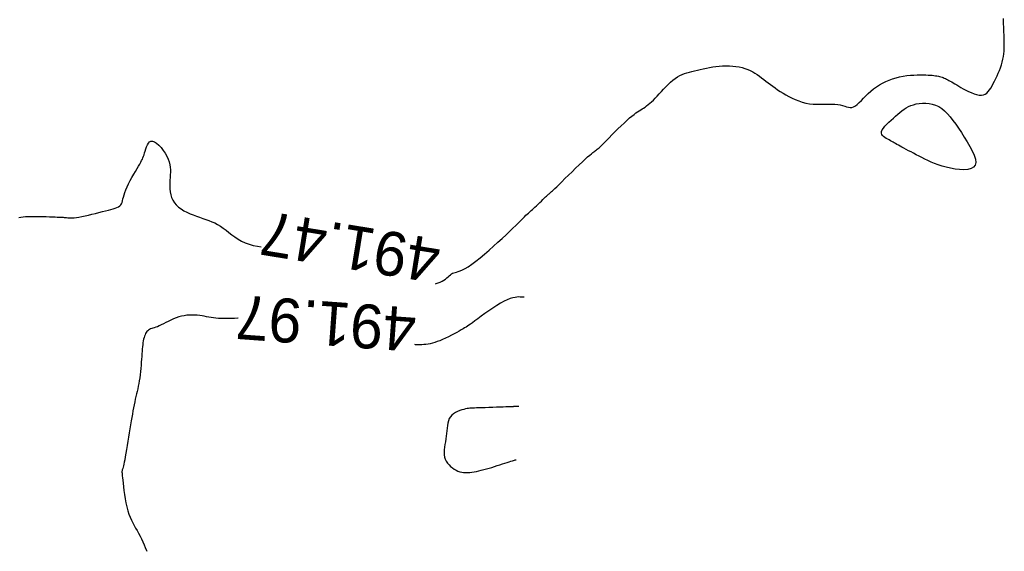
# Model space of a CAD drawing. Header units: millimetres. Extents: x 32690613 to 32693367, y 5343692 to 5344708.
# Tile 613 of 656: x 32692705 to 32692727, y 5344512 to 5344524. Entities that reach past the tile are written whole.
import ezdxf
from ezdxf.enums import TextEntityAlignment as Align

# ---------------------------------------------------------------- set-up
doc = ezdxf.new("R2010")
doc.units = ezdxf.units.MM
doc.header["$LTSCALE"] = 20
for name, color, linetype in [('02-DGM_HL_491.50', 72, 'Continuous'), ('02-DGM_HL_492.00', 82, 'Continuous'), ('02-DGM_HL_492.50', 92, 'Continuous')]:
    doc.layers.add(name, color=color, linetype=linetype)

msp = doc.modelspace()

# ---------------------------------------------------------------- linework, layer by layer
at = {"layer": '02-DGM_HL_491.50', "elevation": 491.5, "flags": 128}
for points in [[(32692714.453, 5344517.612), (32692714.465, 5344517.615), (32692714.514, 5344517.632), (32692714.562, 5344517.65), (32692714.605, 5344517.671), (32692714.644, 5344517.694), (32692714.678, 5344517.719), (32692714.71, 5344517.745), (32692714.738, 5344517.77), (32692714.765, 5344517.794), (32692714.79, 5344517.816), (32692714.816, 5344517.835), (32692714.841, 5344517.85), (32692714.869, 5344517.86), (32692714.898, 5344517.869), (32692714.932, 5344517.877), (32692714.97, 5344517.887), (32692715.015, 5344517.902), (32692715.067, 5344517.925), (32692715.128, 5344517.956), (32692715.199, 5344517.999), (32692715.28, 5344518.056), (32692715.371, 5344518.124), (32692715.467, 5344518.202), (32692715.569, 5344518.286), (32692715.672, 5344518.375), (32692715.774, 5344518.465), (32692715.874, 5344518.556), (32692715.969, 5344518.643), (32692716.057, 5344518.726), (32692716.137, 5344518.803), (32692716.211, 5344518.874), (32692716.277, 5344518.94), (32692716.337, 5344518.999), (32692716.39, 5344519.052), (32692716.437, 5344519.098), (32692716.477, 5344519.137), (32692716.51, 5344519.17), (32692716.539, 5344519.197), (32692716.565, 5344519.22), (32692716.588, 5344519.241), (32692716.61, 5344519.26), (32692716.632, 5344519.28), (32692716.656, 5344519.301), (32692716.683, 5344519.326), (32692716.715, 5344519.355), (32692716.749, 5344519.387), (32692716.786, 5344519.422), (32692716.823, 5344519.458), (32692716.86, 5344519.493), (32692716.895, 5344519.527), (32692716.927, 5344519.558), (32692716.956, 5344519.586), (32692716.979, 5344519.608), (32692716.998, 5344519.626), (32692717.013, 5344519.64), (32692717.026, 5344519.651), (32692717.036, 5344519.66), (32692717.044, 5344519.668), (32692717.052, 5344519.674), (32692717.06, 5344519.68), (32692717.068, 5344519.687), (32692717.079, 5344519.696), (32692717.093, 5344519.708), (32692717.112, 5344519.725), (32692717.137, 5344519.749), (32692717.169, 5344519.78), (32692717.211, 5344519.82), (32692717.263, 5344519.87), (32692717.326, 5344519.932), (32692717.398, 5344520.003), (32692717.476, 5344520.08), (32692717.558, 5344520.16), (32692717.639, 5344520.239), (32692717.719, 5344520.316), (32692717.793, 5344520.387), (32692717.859, 5344520.448), (32692717.914, 5344520.499), (32692717.96, 5344520.539), (32692717.998, 5344520.571), (32692718.029, 5344520.595), (32692718.055, 5344520.614), (32692718.077, 5344520.63), (32692718.096, 5344520.643), (32692718.114, 5344520.656), (32692718.132, 5344520.67), (32692718.152, 5344520.686), (32692718.173, 5344520.705), (32692718.198, 5344520.728), (32692718.227, 5344520.756), (32692718.261, 5344520.79), (32692718.302, 5344520.831), (32692718.35, 5344520.879), (32692718.405, 5344520.935), (32692718.467, 5344520.998), (32692718.534, 5344521.065), (32692718.603, 5344521.134), (32692718.673, 5344521.202), (32692718.741, 5344521.268), (32692718.807, 5344521.329), (32692718.867, 5344521.383), (32692718.921, 5344521.428), (32692718.969, 5344521.466), (32692719.012, 5344521.497), (32692719.051, 5344521.523), (32692719.087, 5344521.546), (32692719.121, 5344521.567), (32692719.154, 5344521.588), (32692719.187, 5344521.609), (32692719.221, 5344521.632), (32692719.256, 5344521.658), (32692719.292, 5344521.687), (32692719.329, 5344521.718), (32692719.368, 5344521.753), (32692719.409, 5344521.792), (32692719.451, 5344521.834), (32692719.496, 5344521.88), (32692719.543, 5344521.93), (32692719.591, 5344521.983), (32692719.641, 5344522.037), (32692719.693, 5344522.091), (32692719.745, 5344522.144), (32692719.798, 5344522.195), (32692719.851, 5344522.242), (32692719.904, 5344522.283), (32692719.957, 5344522.319), (32692720.01, 5344522.349), (32692720.063, 5344522.374), (32692720.117, 5344522.395), (32692720.172, 5344522.413), (32692720.229, 5344522.429), (32692720.287, 5344522.444), (32692720.348, 5344522.459), (32692720.411, 5344522.474), (32692720.477, 5344522.49), (32692720.545, 5344522.505), (32692720.614, 5344522.519), (32692720.686, 5344522.533), (32692720.759, 5344522.545), (32692720.833, 5344522.555), (32692720.909, 5344522.562), (32692720.985, 5344522.567), (32692721.062, 5344522.569), (32692721.138, 5344522.568), (32692721.214, 5344522.564), (32692721.288, 5344522.556), (32692721.359, 5344522.545), (32692721.428, 5344522.53), (32692721.493, 5344522.512), (32692721.555, 5344522.489), (32692721.613, 5344522.463), (32692721.668, 5344522.435), (32692721.72, 5344522.403), (32692721.771, 5344522.369), (32692721.821, 5344522.334), (32692721.87, 5344522.297), (32692721.919, 5344522.26), (32692721.968, 5344522.222), (32692722.019, 5344522.183), (32692722.071, 5344522.144), (32692722.124, 5344522.105), (32692722.179, 5344522.066), (32692722.236, 5344522.027), (32692722.296, 5344521.988), (32692722.359, 5344521.948), (32692722.424, 5344521.909), (32692722.493, 5344521.871), (32692722.564, 5344521.835), (32692722.638, 5344521.801), (32692722.715, 5344521.771), (32692722.795, 5344521.745), (32692722.876, 5344521.723), (32692722.96, 5344521.708), (32692723.046, 5344521.699), (32692723.132, 5344521.694), (32692723.219, 5344521.694), (32692723.303, 5344521.695), (32692723.385, 5344521.697), (32692723.464, 5344521.698), (32692723.536, 5344521.697), (32692723.603, 5344521.691), (32692723.662, 5344521.681), (32692723.715, 5344521.667), (32692723.763, 5344521.652), (32692723.806, 5344521.638), (32692723.847, 5344521.628), (32692723.886, 5344521.622), (32692723.924, 5344521.624), (32692723.964, 5344521.636), (32692724.005, 5344521.659), (32692724.048, 5344521.691), (32692724.093, 5344521.732), (32692724.14, 5344521.779), (32692724.191, 5344521.831), (32692724.244, 5344521.885), (32692724.299, 5344521.94), (32692724.358, 5344521.993), (32692724.42, 5344522.044), (32692724.486, 5344522.092), (32692724.554, 5344522.136), (32692724.624, 5344522.177), (32692724.697, 5344522.213), (32692724.773, 5344522.246), (32692724.851, 5344522.275), (32692724.93, 5344522.299), (32692725.011, 5344522.319), (32692725.093, 5344522.334), (32692725.175, 5344522.346), (32692725.255, 5344522.355), (32692725.333, 5344522.36), (32692725.408, 5344522.364), (32692725.479, 5344522.365), (32692725.545, 5344522.365), (32692725.604, 5344522.364), (32692725.658, 5344522.361), (32692725.707, 5344522.358), (32692725.751, 5344522.355), (32692725.791, 5344522.35), (32692725.828, 5344522.345), (32692725.861, 5344522.339), (32692725.892, 5344522.333), (32692725.921, 5344522.326), (32692725.949, 5344522.319), (32692725.976, 5344522.31), (32692726.001, 5344522.302), (32692726.027, 5344522.292), (32692726.052, 5344522.28), (32692726.078, 5344522.268), (32692726.105, 5344522.254), (32692726.133, 5344522.239), (32692726.163, 5344522.222), (32692726.195, 5344522.203), (32692726.23, 5344522.183), (32692726.268, 5344522.16), (32692726.309, 5344522.136), (32692726.355, 5344522.109), (32692726.405, 5344522.08), (32692726.46, 5344522.05), (32692726.519, 5344522.018), (32692726.58, 5344521.988), (32692726.641, 5344521.96), (32692726.703, 5344521.935), (32692726.762, 5344521.917), (32692726.819, 5344521.905), (32692726.87, 5344521.902), (32692726.916, 5344521.909), (32692726.957, 5344521.925), (32692726.993, 5344521.95), (32692727.026, 5344521.982), (32692727.057, 5344522.02), (32692727.086, 5344522.064), (32692727.113, 5344522.113), (32692727.141, 5344522.166), (32692727.17, 5344522.222), (32692727.198, 5344522.28), (32692727.227, 5344522.34), (32692727.254, 5344522.402), (32692727.28, 5344522.464), (32692727.305, 5344522.528), (32692727.326, 5344522.592), (32692727.345, 5344522.655), (32692727.36, 5344522.718), (32692727.371, 5344522.78), (32692727.38, 5344522.842), (32692727.386, 5344522.904), (32692727.39, 5344522.965), (32692727.392, 5344523.026), (32692727.392, 5344523.087), (32692727.392, 5344523.149), (32692727.39, 5344523.21), (32692727.388, 5344523.272), (32692727.385, 5344523.334), (32692727.382, 5344523.396), (32692727.379, 5344523.458), (32692727.376, 5344523.521), (32692727.374, 5344523.583), (32692727.373, 5344523.645)], [(32692704.973, 5344519.122), (32692705.019, 5344519.129), (32692705.07, 5344519.135), (32692705.128, 5344519.14), (32692705.196, 5344519.142), (32692705.272, 5344519.143), (32692705.352, 5344519.143), (32692705.435, 5344519.142), (32692705.518, 5344519.14), (32692705.598, 5344519.138), (32692705.673, 5344519.136), (32692705.741, 5344519.133), (32692705.799, 5344519.131), (32692705.847, 5344519.129), (32692705.889, 5344519.128), (32692705.924, 5344519.126), (32692705.955, 5344519.125), (32692705.982, 5344519.123), (32692706.007, 5344519.121), (32692706.032, 5344519.119), (32692706.058, 5344519.116), (32692706.086, 5344519.114), (32692706.116, 5344519.112), (32692706.15, 5344519.111), (32692706.188, 5344519.112), (32692706.232, 5344519.115), (32692706.283, 5344519.121), (32692706.341, 5344519.129), (32692706.407, 5344519.142), (32692706.48, 5344519.157), (32692706.557, 5344519.174), (32692706.637, 5344519.193), (32692706.717, 5344519.213), (32692706.797, 5344519.233), (32692706.873, 5344519.252), (32692706.945, 5344519.27), (32692707.01, 5344519.286), (32692707.068, 5344519.3), (32692707.121, 5344519.315), (32692707.166, 5344519.329), (32692707.206, 5344519.344), (32692707.24, 5344519.362), (32692707.268, 5344519.381), (32692707.291, 5344519.405), (32692707.308, 5344519.432), (32692707.322, 5344519.463), (32692707.333, 5344519.499), (32692707.343, 5344519.54), (32692707.354, 5344519.585), (32692707.368, 5344519.636), (32692707.385, 5344519.691), (32692707.407, 5344519.752), (32692707.435, 5344519.818), (32692707.469, 5344519.888), (32692707.506, 5344519.959), (32692707.546, 5344520.031), (32692707.586, 5344520.102), (32692707.626, 5344520.169), (32692707.663, 5344520.232), (32692707.696, 5344520.287), (32692707.724, 5344520.335), (32692707.748, 5344520.377), (32692707.767, 5344520.413), (32692707.784, 5344520.447), (32692707.798, 5344520.479), (32692707.811, 5344520.512), (32692707.823, 5344520.547), (32692707.835, 5344520.587), (32692707.848, 5344520.631), (32692707.862, 5344520.679), (32692707.878, 5344520.726), (32692707.897, 5344520.771), (32692707.92, 5344520.809), (32692707.947, 5344520.838), (32692707.979, 5344520.855), (32692708.016, 5344520.856), (32692708.06, 5344520.84), (32692708.107, 5344520.808), (32692708.157, 5344520.764), (32692708.208, 5344520.709), (32692708.256, 5344520.647), (32692708.302, 5344520.581), (32692708.341, 5344520.513), (32692708.373, 5344520.446), (32692708.396, 5344520.382), (32692708.411, 5344520.321), (32692708.419, 5344520.262), (32692708.422, 5344520.204), (32692708.421, 5344520.147), (32692708.418, 5344520.089), (32692708.413, 5344520.03), (32692708.408, 5344519.969), (32692708.406, 5344519.905), (32692708.406, 5344519.839), (32692708.409, 5344519.772), (32692708.417, 5344519.705), (32692708.43, 5344519.638), (32692708.45, 5344519.574), (32692708.477, 5344519.513), (32692708.512, 5344519.456), (32692708.556, 5344519.404), (32692708.608, 5344519.356), (32692708.667, 5344519.313), (32692708.73, 5344519.273), (32692708.798, 5344519.238), (32692708.869, 5344519.205), (32692708.942, 5344519.176), (32692709.014, 5344519.148), (32692709.086, 5344519.123), (32692709.156, 5344519.099), (32692709.226, 5344519.075), (32692709.295, 5344519.05), (32692709.362, 5344519.024), (32692709.429, 5344518.994), (32692709.495, 5344518.961), (32692709.559, 5344518.922), (32692709.623, 5344518.878), (32692709.687, 5344518.83), (32692709.752, 5344518.779), (32692709.818, 5344518.727), (32692709.888, 5344518.676), (32692709.961, 5344518.627), (32692710.039, 5344518.582), (32692710.123, 5344518.543), (32692710.213, 5344518.51), (32692710.308, 5344518.484), (32692710.404, 5344518.464), (32692710.487, 5344518.45)]]:
    msp.add_lwpolyline(points, dxfattribs=at)
msp.add_lwpolyline([(32692724.92, 5344521.426), (32692724.969, 5344521.468), (32692725.017, 5344521.508), (32692725.064, 5344521.546), (32692725.112, 5344521.581), (32692725.161, 5344521.612), (32692725.212, 5344521.641), (32692725.267, 5344521.665), (32692725.327, 5344521.686), (32692725.391, 5344521.703), (32692725.459, 5344521.716), (32692725.531, 5344521.722), (32692725.605, 5344521.722), (32692725.68, 5344521.715), (32692725.755, 5344521.7), (32692725.829, 5344521.676), (32692725.9, 5344521.642), (32692725.969, 5344521.598), (32692726.035, 5344521.544), (32692726.099, 5344521.481), (32692726.161, 5344521.409), (32692726.224, 5344521.329), (32692726.287, 5344521.243), (32692726.35, 5344521.15), (32692726.416, 5344521.051), (32692726.483, 5344520.947), (32692726.549, 5344520.841), (32692726.611, 5344520.735), (32692726.664, 5344520.632), (32692726.707, 5344520.536), (32692726.734, 5344520.448), (32692726.743, 5344520.371), (32692726.731, 5344520.308), (32692726.694, 5344520.262), (32692726.636, 5344520.231), (32692726.561, 5344520.213), (32692726.473, 5344520.207), (32692726.376, 5344520.21), (32692726.273, 5344520.222), (32692726.17, 5344520.24), (32692726.07, 5344520.263), (32692725.975, 5344520.289), (32692725.887, 5344520.317), (32692725.805, 5344520.348), (32692725.728, 5344520.38), (32692725.654, 5344520.413), (32692725.585, 5344520.447), (32692725.518, 5344520.481), (32692725.453, 5344520.514), (32692725.39, 5344520.547), (32692725.329, 5344520.579), (32692725.27, 5344520.61), (32692725.214, 5344520.639), (32692725.16, 5344520.668), (32692725.11, 5344520.694), (32692725.064, 5344520.719), (32692725.022, 5344520.742), (32692724.985, 5344520.764), (32692724.951, 5344520.783), (32692724.92, 5344520.801), (32692724.89, 5344520.818), (32692724.862, 5344520.835), (32692724.834, 5344520.851), (32692724.805, 5344520.867), (32692724.774, 5344520.883), (32692724.741, 5344520.9), (32692724.708, 5344520.918), (32692724.675, 5344520.938), (32692724.646, 5344520.96), (32692724.622, 5344520.983), (32692724.605, 5344521.01), (32692724.597, 5344521.04), (32692724.6, 5344521.074), (32692724.615, 5344521.112), (32692724.641, 5344521.153), (32692724.676, 5344521.197), (32692724.718, 5344521.242), (32692724.766, 5344521.289), (32692724.816, 5344521.335), (32692724.868, 5344521.381)], close=True, dxfattribs=at)
at = {"layer": '02-DGM_HL_492.00', "elevation": 492, "flags": 128}
for points in [[(32692716.473, 5344517.305), (32692716.472, 5344517.305), (32692716.47, 5344517.305), (32692716.467, 5344517.306), (32692716.46, 5344517.306), (32692716.451, 5344517.307), (32692716.439, 5344517.307), (32692716.422, 5344517.308), (32692716.401, 5344517.309), (32692716.375, 5344517.31), (32692716.343, 5344517.311), (32692716.305, 5344517.308), (32692716.261, 5344517.302), (32692716.21, 5344517.291), (32692716.152, 5344517.273), (32692716.086, 5344517.247), (32692716.013, 5344517.212), (32692715.932, 5344517.167), (32692715.845, 5344517.114), (32692715.755, 5344517.056), (32692715.664, 5344516.994), (32692715.576, 5344516.932), (32692715.492, 5344516.871), (32692715.416, 5344516.815), (32692715.349, 5344516.766), (32692715.294, 5344516.726), (32692715.249, 5344516.693), (32692715.211, 5344516.667), (32692715.178, 5344516.644), (32692715.147, 5344516.624), (32692715.115, 5344516.605), (32692715.08, 5344516.585), (32692715.04, 5344516.562), (32692714.992, 5344516.535), (32692714.937, 5344516.505), (32692714.877, 5344516.473), (32692714.813, 5344516.439), (32692714.747, 5344516.406), (32692714.68, 5344516.373), (32692714.615, 5344516.343), (32692714.551, 5344516.316), (32692714.492, 5344516.294), (32692714.435, 5344516.275), (32692714.382, 5344516.26), (32692714.331, 5344516.248), (32692714.282, 5344516.239), (32692714.234, 5344516.232), (32692714.188, 5344516.228), (32692714.141, 5344516.225), (32692714.095, 5344516.223), (32692714.047, 5344516.223), (32692713.999, 5344516.225), (32692713.981, 5344516.227)], [(32692709.964, 5344516.825), (32692709.958, 5344516.825), (32692709.878, 5344516.823), (32692709.8, 5344516.82), (32692709.725, 5344516.819), (32692709.652, 5344516.818), (32692709.584, 5344516.819), (32692709.519, 5344516.822), (32692709.458, 5344516.827), (32692709.401, 5344516.834), (32692709.347, 5344516.843), (32692709.295, 5344516.852), (32692709.243, 5344516.862), (32692709.193, 5344516.871), (32692709.141, 5344516.88), (32692709.088, 5344516.888), (32692709.034, 5344516.894), (32692708.977, 5344516.898), (32692708.919, 5344516.899), (32692708.859, 5344516.898), (32692708.798, 5344516.894), (32692708.737, 5344516.885), (32692708.675, 5344516.873), (32692708.613, 5344516.857), (32692708.552, 5344516.836), (32692708.491, 5344516.811), (32692708.431, 5344516.784), (32692708.373, 5344516.755), (32692708.317, 5344516.727), (32692708.264, 5344516.699), (32692708.215, 5344516.674), (32692708.169, 5344516.652), (32692708.127, 5344516.635), (32692708.089, 5344516.621), (32692708.055, 5344516.61), (32692708.024, 5344516.6), (32692707.996, 5344516.592), (32692707.97, 5344516.583), (32692707.947, 5344516.572), (32692707.926, 5344516.559), (32692707.907, 5344516.544), (32692707.889, 5344516.525), (32692707.872, 5344516.503), (32692707.858, 5344516.477), (32692707.844, 5344516.45), (32692707.832, 5344516.419), (32692707.822, 5344516.385), (32692707.812, 5344516.349), (32692707.804, 5344516.311), (32692707.797, 5344516.27), (32692707.791, 5344516.226), (32692707.786, 5344516.179), (32692707.781, 5344516.129), (32692707.777, 5344516.075), (32692707.773, 5344516.018), (32692707.768, 5344515.958), (32692707.764, 5344515.893), (32692707.759, 5344515.825), (32692707.753, 5344515.756), (32692707.747, 5344515.685), (32692707.74, 5344515.614), (32692707.732, 5344515.543), (32692707.723, 5344515.473), (32692707.713, 5344515.406), (32692707.702, 5344515.342), (32692707.69, 5344515.281), (32692707.677, 5344515.221), (32692707.664, 5344515.162), (32692707.65, 5344515.104), (32692707.636, 5344515.045), (32692707.622, 5344514.985), (32692707.609, 5344514.923), (32692707.595, 5344514.858), (32692707.582, 5344514.791), (32692707.569, 5344514.721), (32692707.557, 5344514.647), (32692707.544, 5344514.57), (32692707.53, 5344514.489), (32692707.517, 5344514.404), (32692707.502, 5344514.314), (32692707.487, 5344514.22), (32692707.472, 5344514.124), (32692707.456, 5344514.027), (32692707.44, 5344513.932), (32692707.425, 5344513.84), (32692707.41, 5344513.754), (32692707.396, 5344513.676), (32692707.383, 5344513.607), (32692707.371, 5344513.55), (32692707.361, 5344513.503), (32692707.352, 5344513.465), (32692707.344, 5344513.435), (32692707.337, 5344513.411), (32692707.331, 5344513.392), (32692707.327, 5344513.377), (32692707.323, 5344513.364), (32692707.321, 5344513.352), (32692707.32, 5344513.338), (32692707.32, 5344513.323), (32692707.321, 5344513.302), (32692707.323, 5344513.276), (32692707.327, 5344513.241), (32692707.332, 5344513.197), (32692707.338, 5344513.141), (32692707.345, 5344513.073), (32692707.355, 5344512.993), (32692707.365, 5344512.906), (32692707.378, 5344512.814), (32692707.393, 5344512.719), (32692707.41, 5344512.625), (32692707.43, 5344512.533), (32692707.452, 5344512.447), (32692707.477, 5344512.369), (32692707.505, 5344512.298), (32692707.535, 5344512.232), (32692707.566, 5344512.17), (32692707.598, 5344512.111), (32692707.631, 5344512.053), (32692707.665, 5344511.995), (32692707.698, 5344511.935), (32692707.731, 5344511.872), (32692707.763, 5344511.807), (32692707.794, 5344511.741), (32692707.823, 5344511.675), (32692707.851, 5344511.608), (32692707.876, 5344511.543), (32692707.883, 5344511.524)]]:
    msp.add_lwpolyline(points, dxfattribs=at)
at = {"layer": '02-DGM_HL_492.50', "elevation": 492.5, "flags": 128}
msp.add_lwpolyline([(32692716.348, 5344514.819), (32692716.345, 5344514.819), (32692716.337, 5344514.819), (32692716.326, 5344514.819), (32692716.313, 5344514.818), (32692716.298, 5344514.817), (32692716.282, 5344514.817), (32692716.267, 5344514.816), (32692716.253, 5344514.816), (32692716.241, 5344514.815), (32692716.229, 5344514.815), (32692716.216, 5344514.814), (32692716.199, 5344514.814), (32692716.176, 5344514.813), (32692716.146, 5344514.812), (32692716.107, 5344514.81), (32692716.056, 5344514.808), (32692715.992, 5344514.806), (32692715.919, 5344514.803), (32692715.838, 5344514.8), (32692715.753, 5344514.797), (32692715.668, 5344514.793), (32692715.585, 5344514.791), (32692715.508, 5344514.788), (32692715.44, 5344514.786), (32692715.383, 5344514.785), (32692715.337, 5344514.784), (32692715.297, 5344514.783), (32692715.263, 5344514.781), (32692715.232, 5344514.779), (32692715.202, 5344514.775), (32692715.171, 5344514.77), (32692715.135, 5344514.763), (32692715.095, 5344514.753), (32692715.05, 5344514.741), (32692715.003, 5344514.725), (32692714.955, 5344514.706), (32692714.908, 5344514.682), (32692714.863, 5344514.655), (32692714.824, 5344514.622), (32692714.79, 5344514.585), (32692714.764, 5344514.542), (32692714.745, 5344514.494), (32692714.731, 5344514.442), (32692714.722, 5344514.387), (32692714.714, 5344514.328), (32692714.709, 5344514.268), (32692714.703, 5344514.206), (32692714.696, 5344514.143), (32692714.687, 5344514.08), (32692714.677, 5344514.018), (32692714.666, 5344513.956), (32692714.657, 5344513.895), (32692714.651, 5344513.836), (32692714.648, 5344513.778), (32692714.65, 5344513.722), (32692714.659, 5344513.669), (32692714.675, 5344513.619), (32692714.698, 5344513.572), (32692714.727, 5344513.529), (32692714.76, 5344513.488), (32692714.797, 5344513.452), (32692714.837, 5344513.42), (32692714.879, 5344513.392), (32692714.921, 5344513.369), (32692714.964, 5344513.35), (32692715.006, 5344513.336), (32692715.049, 5344513.325), (32692715.093, 5344513.319), (32692715.137, 5344513.316), (32692715.183, 5344513.316), (32692715.231, 5344513.319), (32692715.28, 5344513.324), (32692715.331, 5344513.332), (32692715.384, 5344513.342), (32692715.439, 5344513.354), (32692715.495, 5344513.367), (32692715.553, 5344513.382), (32692715.612, 5344513.398), (32692715.673, 5344513.415), (32692715.734, 5344513.434), (32692715.796, 5344513.453), (32692715.858, 5344513.473), (32692715.919, 5344513.492), (32692715.977, 5344513.512), (32692716.033, 5344513.53), (32692716.084, 5344513.547), (32692716.13, 5344513.562), (32692716.169, 5344513.575), (32692716.202, 5344513.585), (32692716.228, 5344513.593), (32692716.249, 5344513.599), (32692716.264, 5344513.604), (32692716.275, 5344513.606), (32692716.281, 5344513.608), (32692716.285, 5344513.609), (32692716.287, 5344513.609)], dxfattribs=at)

# ---------------------------------------------------------------- texts
at = {"layer": '02-DGM_HL_491.50'}
msp.add_text('491.47', height=1, rotation=170.6955, dxfattribs=at).set_placement((32692712.516, 5344518.446, 491.5), align=Align.MIDDLE)
at = {"layer": '02-DGM_HL_492.00'}
msp.add_text('491.97', height=1, rotation=175.8313, dxfattribs=at).set_placement((32692711.964, 5344516.709, 492), align=Align.MIDDLE)

doc.saveas('drawing.dxf')
